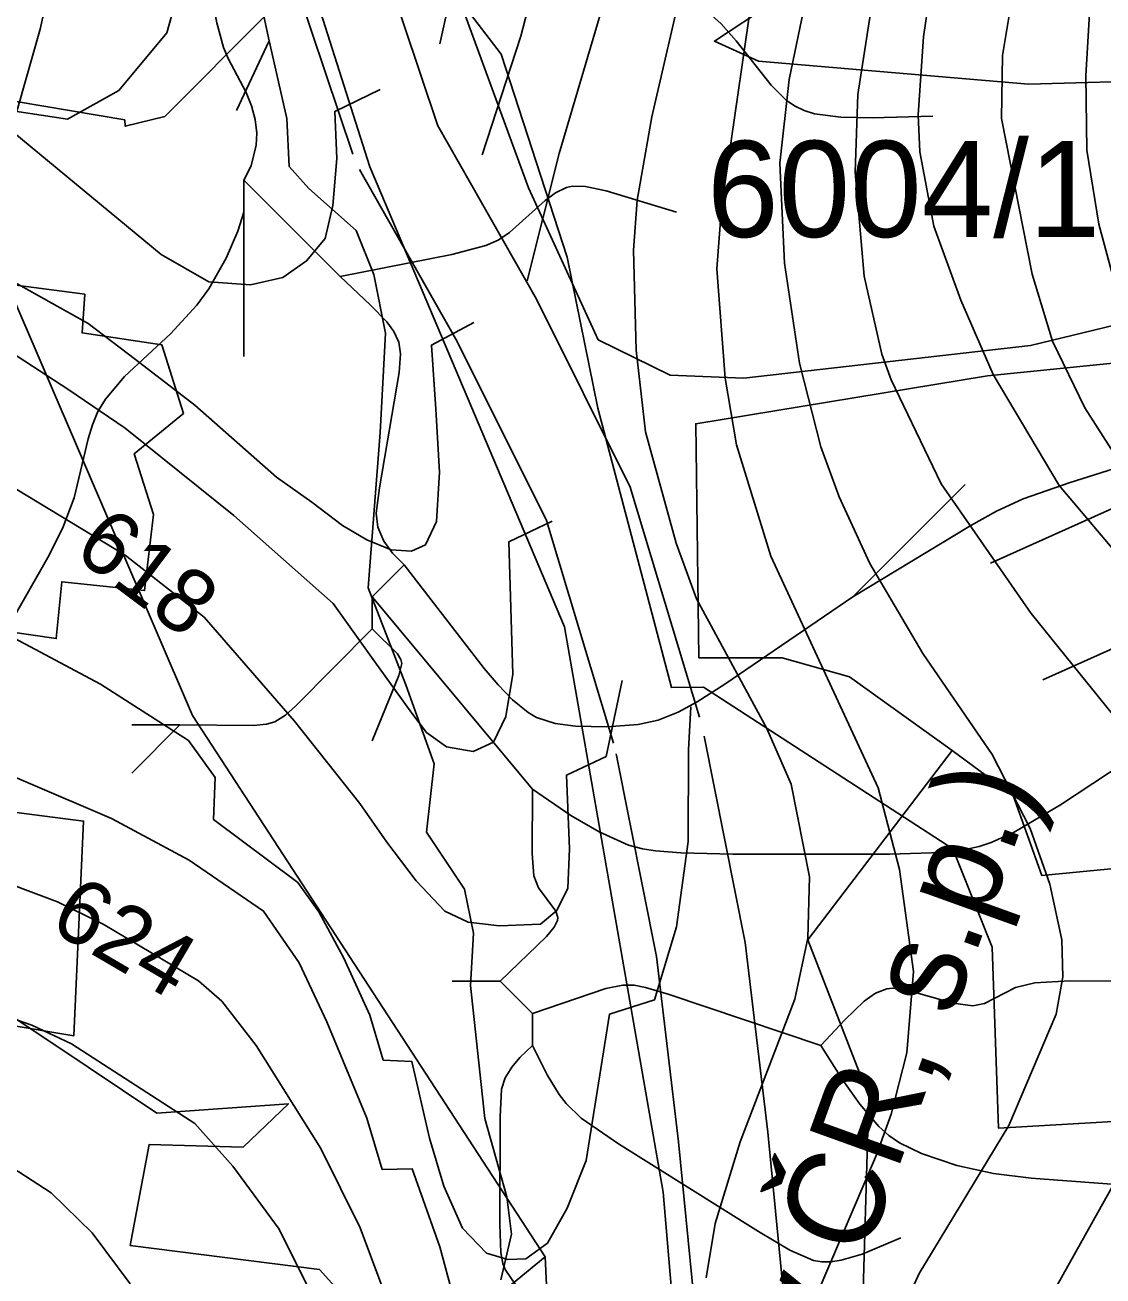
# Model space of a CAD drawing. Extents: x -709584 to -702006, y -1161789 to -1157496.
# Drawn here: x -707086.1 to -706918, y -1160343 to -1160147.8 of the extents above; entities that cross this region are included whole.
import ezdxf

# ---------------------------------------------------------------- set-up
doc = ezdxf.new("R2010")
doc.units = 0
for name, color, linetype in [('102_obvod PÚ', 7, 'Continuous'), ('110_silnice II. třídy a III. třídy', 7, 'Continuous'), ('120_vrstevnice hlavní', 7, 'Continuous'), ('121_vrstevnice hlavní_popis', 7, 'Continuous'), ('122_vrstevnice základní', 7, 'Continuous'), ('408_BPEJ_linie', 7, 'Continuous'), ('411_akumulovaný odtok', 7, 'Continuous'), ('419_LPIS PB', 7, 'Continuous'), ('419_LPIS PB_kod', 7, 'Continuous'), ('501_vodní tok', 7, 'Continuous'), ('502_vodní tok_popis', 7, 'Continuous'), ('735_OP sítí TI', 7, 'Continuous')]:
    doc.layers.add(name, color=color, linetype=linetype)

msp = doc.modelspace()

# ---------------------------------------------------------------- linework, layer by layer
at = {"layer": '102_obvod PÚ'}
for points in [[(-706903.78, -1160318.12), (-706934.28, -1160319.9), (-706935.26, -1160291.69), (-706941.39, -1160276.35), (-706980.28, -1160251.09), (-706985.28, -1160251.16), (-706996.77, -1160207.56), (-707001.57, -1160184.03), (-707011.88, -1160152.35), (-707029.26, -1160129.55)], [(-707048.48, -1160146.16), (-707064.34, -1160162.06), (-707070.51, -1160163.59), (-707070.58, -1160162.59), (-707113.49, -1160155.37)], [(-707117.48, -1160184.48), (-707076.81, -1160189.76), (-707077.24, -1160195.83), (-707064.82, -1160197.68), (-707061.39, -1160208.39), (-707069.1, -1160214.67), (-707066.07, -1160224.17), (-707067.49, -1160236.02), (-707080.41, -1160234.66), (-707081.27, -1160243.51), (-707121.16, -1160237.73)], [(-707092.11, -1160299.89), (-707081.66, -1160306.81), (-707065.6, -1160317.58), (-707045.05, -1160316.09), (-707052.12, -1160322.86), (-707066.75, -1160322.44), (-707069.74, -1160338.21), (-707040.2, -1160341.99), (-707035.42, -1160347.27)]]:
    msp.add_lwpolyline(points, dxfattribs=at)
at = {"layer": '110_silnice II. třídy a III. třídy'}
msp.add_lwpolyline([(-706991.78, -1159479.49), (-706999.01, -1159615.85), (-707006.72, -1159658.25), (-707024.62, -1159709.14), (-707041.49, -1159737.56), (-707056.44, -1159754.43), (-707079.58, -1159768.89), (-707097.91, -1159784.3), (-707112.85, -1159807.43), (-707121.1, -1159836.07), (-707117.24, -1159856.79), (-707092.17, -1159978.7), (-707074.33, -1160037.97), (-707032.37, -1160169.9), (-707002, -1160241.7), (-706986.57, -1160329.88), (-706984.16, -1160358.65), (-706995.74, -1160401.05), (-707031.42, -1160441.53), (-707063.24, -1160500.31), (-707076.74, -1160529.22), (-707074.81, -1160542.72), (-707043.95, -1160605.36), (-707014.87, -1160672.98)], dxfattribs=at)
at = {"layer": '120_vrstevnice hlavní'}
for points in [[(-706927.19, -1159976.29), (-706931.75, -1159981.56), (-706940.36, -1159990.26), (-706948.49, -1160000.97), (-706955.35, -1160012.53), (-706962.29, -1160026.42), (-706969.52, -1160044.06), (-706977.48, -1160067.21), (-706982.11, -1160084.56), (-706989.4, -1160119.38), (-706995.5, -1160142.99), (-707002.82, -1160167.85), (-707007.82, -1160187.71)], [(-706944.21, -1160137.5), (-706945.95, -1160149.65), (-706946.82, -1160161.8), (-706946.53, -1160167.59), (-706944.36, -1160179.16), (-706940.16, -1160190.73), (-706935.1, -1160202.3), (-706924.83, -1160219.66), (-706914.27, -1160232.1)], [(-707097.25, -1160238.46), (-707074.39, -1160250.61), (-707060.65, -1160259.44), (-707056.47, -1160265.22), (-707056.72, -1160271.75), (-707043.58, -1160281.57), (-707040.29, -1160286.17), (-707036.39, -1160293.38), (-707032.35, -1160302.26), (-707030.28, -1160309.28), (-707025.79, -1160309.51), (-707023.05, -1160321.46), (-707020.82, -1160328.98), (-707017.91, -1160335.51), (-707014.13, -1160339.39), (-707010.82, -1160340.43), (-707007.99, -1160340.3), (-707004.63, -1160337.85), (-707001.56, -1160332.4), (-706998.6, -1160324.96), (-706994.96, -1160302.14), (-706987.93, -1160299.88), (-706984.5, -1160288.48), (-706982.66, -1160275.19), (-706982.63, -1160260.88), (-706982.28, -1160254.19)]]:
    msp.add_lwpolyline(points, dxfattribs=at)
at = {"layer": '122_vrstevnice základní'}
for points in [[(-706940.69, -1159973.06), (-706947.61, -1159979.79), (-706953.37, -1159986.54), (-706960.31, -1159995.28), (-706965.47, -1160003.85), (-706978.78, -1160035.67), (-706989.02, -1160063.02), (-706995.55, -1160090.41), (-707000.1, -1160111.69), (-707005.08, -1160135.27), (-707008.77, -1160149.54), (-707014.8, -1160168.02)], [(-707021.41, -1160150.73), (-707019.5, -1160141.97), (-707013.99, -1160116.21), (-707005.79, -1160081.83), (-706997.19, -1160049.45), (-706981.96, -1160010.5), (-706977.66, -1160002.17), (-706974.07, -1159995.55), (-706967.95, -1159986.47), (-706962.36, -1159979.71)], [(-706979.9, -1160343.24), (-706978.49, -1160334.8), (-706974.59, -1160322.07), (-706966.05, -1160299.79), (-706964.03, -1160290.25), (-706963.74, -1160280.7), (-706966.63, -1160266.24), (-706970.39, -1160257.56), (-706981.39, -1160237.31), (-706984.57, -1160228.63), (-706989.34, -1160211.27), (-706990.79, -1160198.54), (-706991.22, -1160182.92), (-706990.64, -1160175.11), (-706988.33, -1160162.09), (-706976.9, -1160112.62)], [(-707178.54, -1160122.31), (-707166.39, -1160129.84), (-707155.68, -1160135.48), (-707144.98, -1160139.67), (-707136.88, -1160141.84), (-707120.68, -1160144.45), (-707107.95, -1160149.8), (-707096.23, -1160157.75), (-707064.89, -1160183.61), (-707057.44, -1160187.88), (-707050.94, -1160188.3), (-707045.92, -1160187.2), (-707042.22, -1160184.58), (-707039.34, -1160181.12), (-707038.1, -1160175.96), (-707037.5, -1160168.63), (-707037.81, -1160161.26), (-707030.76, -1160157.83)], [(-706928.45, -1160121.3), (-706933.65, -1160152.54), (-706933.8, -1160162.38), (-706929.02, -1160186.68), (-706925.84, -1160197.09), (-706920.78, -1160207.51), (-706914.27, -1160217.78), (-706907.62, -1160225.45), (-706899.95, -1160232.39), (-706890.4, -1160239.04), (-706874.49, -1160248.73), (-706865.09, -1160256.11), (-706861.76, -1160259.44), (-706856.27, -1160266.53), (-706852.65, -1160272.89), (-706851.06, -1160279.25), (-706850.19, -1160285.62), (-706850.63, -1160295.16), (-706851.93, -1160304.71), (-706854.1, -1160314.26), (-706860.75, -1160333.35), (-706873.48, -1160359.39), (-706885.49, -1160387.01), (-706892.32, -1160393.4)], [(-706956.55, -1160364.33), (-706946.67, -1160342.61), (-706932.64, -1160319.47), (-706925.26, -1160302.11), (-706924.25, -1160296.32), (-706924.4, -1160290.54), (-706926.28, -1160281.86), (-706929.31, -1160273.18), (-706935.24, -1160261.61), (-706946.09, -1160245.84), (-706954.34, -1160231.81), (-706959.11, -1160221.4), (-706962, -1160213.58), (-706965.33, -1160200.57), (-706967.64, -1160184.95), (-706968.37, -1160169.32), (-706966.92, -1160156.31), (-706960.99, -1160127.67)], [(-706971.69, -1160136.34), (-706977.48, -1160176.27), (-706978.2, -1160185.81), (-706976.9, -1160202.88), (-706975.17, -1160213.3), (-706969.81, -1160230.65), (-706953.04, -1160266.81), (-706949.71, -1160279.54), (-706947.54, -1160295.45), (-706948.55, -1160308.18), (-706951.01, -1160317.73), (-706953.32, -1160324.09), (-706969.85, -1160362.83)], [(-706952.89, -1160137.21), (-706956.22, -1160158.62), (-706956.65, -1160170.77), (-706955.21, -1160186.97), (-706952.46, -1160199.12), (-706951.01, -1160203.17), (-706943.2, -1160219.37), (-706929.17, -1160239.62), (-706912.1, -1160260.74)], [(-707180.27, -1160138.95), (-707162.62, -1160151.24), (-707144.11, -1160162.96), (-707136.44, -1160167.15), (-707127.91, -1160170.92), (-707107.95, -1160177.57), (-707101.73, -1160180.17), (-707076.27, -1160194.35), (-707068.9, -1160199.99), (-707059.64, -1160207.08), (-707046.91, -1160218.36), (-707041.41, -1160222.26), (-707036.62, -1160225.88), (-707032.82, -1160228.1), (-707029, -1160229.65), (-707025.84, -1160229.86), (-707023.66, -1160228.89), (-707021.94, -1160225.24), (-707021.5, -1160217.58), (-707022.04, -1160207.74), (-707022.74, -1160197.72), (-707016.12, -1160194.18)], [(-706916.3, -1160187.55), (-706918.61, -1160178.87), (-706920.49, -1160167.3), (-706920.63, -1160155.73), (-706919.91, -1160143.29)], [(-707171.93, -1160185.32), (-707152.93, -1160198.25), (-707146.14, -1160201.87), (-707136.01, -1160205.2), (-707123.86, -1160207.51), (-707111.71, -1160210.69), (-707101.58, -1160214.16), (-707087.41, -1160220.24), (-707070.49, -1160230.51), (-707058.19, -1160240.2), (-707044.08, -1160256.43), (-707033.93, -1160269.23), (-707029.68, -1160275.28), (-707025.1, -1160281.33), (-707020.67, -1160286.06), (-707017.03, -1160287.77), (-707012.11, -1160288.36), (-707005.71, -1160288.09), (-707003.18, -1160285.96), (-707001.47, -1160282.49), (-707001.22, -1160276.33), (-707001.69, -1160264.81), (-706995.49, -1160261.9), (-706993, -1160250.04)], [(-707003.89, -1160225.22), (-707010.68, -1160228.43), (-707010.05, -1160249.05), (-707011.14, -1160255.7), (-707013.03, -1160259.68), (-707016.21, -1160261.14), (-707020.37, -1160260.41), (-707023.5, -1160258.2), (-707025.8, -1160255.17), (-707031.58, -1160247.14), (-707038.09, -1160238.03), (-707053.56, -1160224.29), (-707070.49, -1160210.69), (-707079.45, -1160204.62), (-707091.75, -1160196.66), (-707097.82, -1160193.48), (-707107.95, -1160190.01), (-707122.56, -1160186.39)], [(-707173.89, -1160229.82), (-707161.58, -1160237.08), (-707155.1, -1160240.05), (-707126.17, -1160248.73), (-707072.66, -1160271.59), (-707060.51, -1160278.1), (-707048.93, -1160286.05), (-707043.39, -1160294.11), (-707039.03, -1160303.32), (-707032.8, -1160318.33), (-707030.42, -1160326.35), (-707025.76, -1160326.25), (-707021.43, -1160338.45), (-707017.15, -1160354.26)], [(-707216.25, -1160247.81), (-707208.81, -1160257.2), (-707199.51, -1160265.66), (-707189.82, -1160273.32), (-707182.01, -1160279.11), (-707170, -1160286.2), (-707159.15, -1160290.53), (-707147.58, -1160293.57), (-707102.45, -1160298.78), (-707093.77, -1160300.8), (-707085.09, -1160303.84), (-707078.88, -1160306.74), (-707059.64, -1160319.18), (-707053.71, -1160325.83), (-707046.48, -1160335.67), (-707040.84, -1160347.05)], [(-707009.56, -1160420.55), (-707013.67, -1160417.17), (-707015.1, -1160412), (-707016.15, -1160403.5), (-707018.79, -1160390.33), (-707020.84, -1160381.99), (-707021.89, -1160373.85), (-707025.49, -1160344.4), (-707030.48, -1160344.5), (-707033.85, -1160335.48), (-707040, -1160323.09), (-707050.09, -1160307.03), (-707055.44, -1160300.08), (-707059.06, -1160296.9), (-707073.96, -1160288.08), (-707081.05, -1160284.61), (-707092.62, -1160280.27), (-707107.08, -1160277.23), (-707127.33, -1160275.64), (-707141.8, -1160273.47), (-707150.48, -1160271.3), (-707162.05, -1160267.1), (-707173.62, -1160261.9), (-707178.97, -1160258.86)], [(-707069.76, -1160344.2), (-707075.69, -1160336.24), (-707082.06, -1160330.02), (-707087.12, -1160326.7), (-707101.01, -1160319.32), (-707106.21, -1160317.44), (-707119.09, -1160314.26), (-707141.04, -1160312.04), (-707153.66, -1160311.36), (-707165.81, -1160309.05), (-707186.06, -1160302.98), (-707194.16, -1160299.79), (-707203.12, -1160294.44), (-707212.82, -1160287.21)], [(-706913.11, -1160322.94), (-706939.22, -1160369.61)]]:
    msp.add_lwpolyline(points, dxfattribs=at)
at = {"layer": '408_BPEJ_linie'}
for points in [[(-707096, -1160160), (-707079.5, -1160162.5), (-707071.5, -1160158), (-707064, -1160149), (-707056.5, -1160122), (-707057.5, -1160081.5), (-707063, -1160050), (-707069.9, -1160000), (-707069.91, -1159999.96), (-707070.11, -1159999.9), (-707076, -1159989), (-707088.5, -1159942.5), (-707111, -1159879.5), (-707125.5, -1159859.5), (-707133.5, -1159851), (-707144.5, -1159843), (-707165, -1159843)], [(-707005, -1160340), (-707060, -1160255.5), (-707089, -1160188), (-707096, -1160160)], [(-706941.5, -1160261), (-706957.5, -1160249.5), (-706968, -1160246.5), (-706981, -1160246.5), (-706981.5, -1160210), (-706936, -1160202.5), (-706886, -1160197.5), (-706863, -1160198), (-706846.5, -1160199), (-706843, -1160192.5), (-706768, -1160187.5), (-706735.5, -1160179), (-706704.5, -1160165), (-706700, -1160178)], [(-706700, -1160178), (-706711.5, -1160186.5), (-706710.73, -1160191.68), (-706713.7, -1160195.3), (-706721.05, -1160203.85), (-706738, -1160209.5), (-706750.5, -1160216), (-706813.5, -1160239.5), (-706831, -1160248), (-706852.5, -1160253.5), (-706873, -1160250), (-706909.5, -1160253), (-706907, -1160278.5), (-706927.5, -1160280.5), (-706932, -1160268), (-706941.5, -1160261)], [(-707201, -1160256), (-707233.5, -1160248.5), (-707284, -1160227), (-707257.5, -1160252), (-707220, -1160273), (-707177, -1160289), (-707078.5, -1160305.5), (-707077, -1160272), (-707201, -1160256)], [(-706971, -1160670), (-706975, -1160654), (-706983.5, -1160634.5), (-706992, -1160607.5), (-706992.5, -1160576), (-706986.5, -1160522), (-706971, -1160463.5), (-706956.5, -1160382.5), (-706954.5, -1160315), (-706964, -1160290.5), (-706941.5, -1160261)], [(-707217.5, -1160322), (-707204, -1160338.5), (-707166.5, -1160365), (-707121.5, -1160385.5), (-707104.5, -1160387.5), (-707072, -1160384), (-707052, -1160376), (-707038.5, -1160367.5), (-707005, -1160340)], [(-707005, -1160340), (-707003.5, -1160372), (-707014.5, -1160412.5), (-707055.5, -1160489), (-707067, -1160534), (-707064.5, -1160565.5), (-707048.5, -1160626), (-707024, -1160666.5), (-707012, -1160679.5)]]:
    msp.add_lwpolyline(points, dxfattribs=at)
at = {"layer": '411_akumulovaný odtok'}
for p, q in [((-707051.99, -1160177), (-707051.99, -1160172)), ((-707036.99, -1160187), (-707051.99, -1160172)), ((-707051.99, -1160199.5), (-707051.99, -1160177)), ((-706939.49, -1160219.5), (-706956.99, -1160237)), ((-707031.99, -1160237), (-707026.99, -1160232)), ((-707031.99, -1160242), (-707031.99, -1160237)), ((-707006.99, -1160267), (-707031.99, -1160237)), ((-707069.49, -1160257), (-707061.99, -1160257)), ((-707069.49, -1160264.5), (-707061.99, -1160257)), ((-707019.49, -1160297), (-707011.99, -1160297)), ((-707006.99, -1160302), (-707011.99, -1160297)), ((-707006.99, -1160307), (-707006.99, -1160302))]:
    msp.add_line(p, q, dxfattribs=at)
for points in [[(-707051.99, -1160172), (-707050.87, -1160169.76), (-707050.09, -1160166.54), (-707049.99, -1160164.65), (-707050.24, -1160162.53), (-707050.83, -1160160.4), (-707051.65, -1160158.33), (-707054.45, -1160152.99), (-707055.18, -1160151.28), (-707056.21, -1160147.43), (-707057.79, -1160139.48), (-707058.44, -1160137.58), (-707059.28, -1160135.8), (-707060.3, -1160134.09), (-707062.68, -1160130.79), (-707066.69, -1160126.02), (-707101.99, -1160087)], [(-706944.49, -1160162), (-706953.98, -1160162.27), (-706958.86, -1160162.15), (-706962.99, -1160161.62), (-706964.6, -1160161.12), (-706966.09, -1160160.42), (-706967.4, -1160159.5), (-706969.75, -1160157.15), (-706975.19, -1160150.24), (-706977.54, -1160147.58), (-706980.17, -1160145.19), (-706984.47, -1160142), (-706989.03, -1160139.19), (-706992.22, -1160137.64), (-706993.9, -1160137.01), (-706999.11, -1160135.55), (-707009.7, -1160133.17), (-707011.56, -1160132.54), (-707013.47, -1160131.67), (-707015.33, -1160130.56), (-707017.04, -1160129.23), (-707018.54, -1160127.67), (-707020.75, -1160124.53), (-707021.99, -1160122)], [(-707126.99, -1160242), (-707126.55, -1160241.74), (-707125.72, -1160240.84), (-707124.6, -1160239.37), (-707121.93, -1160234.93), (-707120.55, -1160231.91), (-707119.26, -1160228.57), (-707115.64, -1160218.03), (-707114.29, -1160214.6), (-707111.6, -1160208.73), (-707104.5, -1160194.56), (-707099.57, -1160183.01), (-707096.66, -1160178.09), (-707091.88, -1160170.93), (-707089.14, -1160165.98), (-707087.25, -1160160.73), (-707083.8, -1160148.42), (-707082.7, -1160143.42)], [(-706984.49, -1160177), (-706995.48, -1160173.64), (-706998.68, -1160172.99), (-707000.71, -1160172.94), (-707001.68, -1160173.13), (-707003.39, -1160173.96), (-707005.01, -1160175.18), (-707010.57, -1160180.17), (-707012.31, -1160181.34), (-707014.26, -1160182.21), (-707019.54, -1160183.61), (-707036.99, -1160187)], [(-707114.49, -1160284.5), (-707088.54, -1160241.4), (-707082.35, -1160230.52), (-707080.19, -1160226.09), (-707078.45, -1160221.56), (-707076.28, -1160212.35), (-707075.62, -1160210.15), (-707074.76, -1160208.07), (-707073.61, -1160206.15), (-707070.64, -1160202.63), (-707063.42, -1160195.98), (-707059.34, -1160191.49), (-707057.47, -1160188.93), (-707054.75, -1160184.14), (-707052.94, -1160179.97), (-707051.99, -1160177)], [(-707026.99, -1160232), (-707028.79, -1160230.21), (-707030.18, -1160228.34), (-707031.12, -1160226.13), (-707031.34, -1160223.96), (-707030.85, -1160220.02), (-707027.76, -1160201.99), (-707027.57, -1160199.08), (-707027.82, -1160197.27), (-707028.59, -1160195.63), (-707029.72, -1160194.1), (-707032.28, -1160191.44), (-707036.99, -1160187)], [(-706884.49, -1160207), (-706923.1, -1160219.15), (-706930.42, -1160221.72), (-706934.58, -1160223.66), (-706938.59, -1160225.89), (-706956.99, -1160237)], [(-706956.99, -1160237), (-706976.95, -1160250.61), (-706981.29, -1160253.37), (-706984.26, -1160254.99), (-706987.34, -1160256.24), (-706990.5, -1160256.92), (-706995.39, -1160257.3), (-707000.28, -1160257.18), (-707003.42, -1160256.76), (-707006.33, -1160255.84), (-707007.66, -1160255.08), (-707010.1, -1160253.1), (-707012.35, -1160250.73), (-707014.5, -1160248.17), (-707026.99, -1160232)], [(-707061.99, -1160257), (-707050.52, -1160257.09), (-707048.46, -1160256.89), (-707047.19, -1160256.52), (-707045.5, -1160255.46), (-707043.96, -1160254.08), (-707031.99, -1160242)], [(-707031.99, -1160259.5), (-707027.84, -1160249.27), (-707027.37, -1160247.43), (-707027.49, -1160246.77), (-707028.05, -1160245.88), (-707031.99, -1160242)], [(-706909.49, -1160259.5), (-706924.6, -1160269.46), (-706931.83, -1160273.72), (-706935.44, -1160275.34), (-706937.29, -1160275.96), (-706939.2, -1160276.4), (-706943.13, -1160276.9), (-706951.21, -1160277.17), (-706975.71, -1160277.14), (-706983.82, -1160276.97), (-706987.8, -1160276.66), (-706989.79, -1160276.34), (-706991.99, -1160275.74), (-706996.58, -1160273.7), (-707000.99, -1160271.12), (-707006.99, -1160267)], [(-707011.99, -1160297), (-707004.81, -1160290.02), (-707003.58, -1160288.53), (-707003.09, -1160287.53), (-707003.03, -1160287.04), (-707003.35, -1160286.04), (-707006.05, -1160282.39), (-707006.75, -1160280.53), (-707007.04, -1160277.05), (-707006.99, -1160267)], [(-706961.99, -1160307), (-706985.81, -1160298.98), (-706989.34, -1160297.94), (-706991.1, -1160297.62), (-706992.87, -1160297.6), (-706995.52, -1160298.11), (-707006.99, -1160302)], [(-706911.99, -1160297), (-706923.14, -1160296.93), (-706928.6, -1160297.23), (-706931.63, -1160297.95), (-706936.48, -1160300.47), (-706938.27, -1160300.82), (-706941.33, -1160300.41), (-706948.72, -1160298.33), (-706950.75, -1160298.09), (-706951.71, -1160298.18), (-706953.46, -1160298.85), (-706955.23, -1160300.12), (-706958.26, -1160303.03), (-706961.99, -1160307)], [(-707006.99, -1160347), (-707009.58, -1160344.39), (-707011.23, -1160341.97), (-707011.6, -1160341.04), (-707011.9, -1160339.32), (-707012.04, -1160334.96), (-707012.03, -1160318.16), (-707011.8, -1160313.85), (-707011.23, -1160312.04), (-707010.2, -1160310.39), (-707008.95, -1160308.91), (-707006.99, -1160307)], [(-706949.49, -1160337), (-706955.56, -1160339.55), (-706958.84, -1160340.51), (-706960.41, -1160340.76), (-706961.83, -1160340.79), (-706963.14, -1160340.55), (-706966.83, -1160338.94), (-706971.7, -1160336.06), (-706993.54, -1160322.35), (-706999.39, -1160318.36), (-707001.73, -1160316.05), (-707002.81, -1160314.64), (-707004.69, -1160311.61), (-707006.99, -1160307)], [(-706871.99, -1160332), (-706929.16, -1160327.69), (-706935.03, -1160326.99), (-706940.77, -1160325.73), (-706946.28, -1160323.84), (-706949.71, -1160322.19), (-706951.37, -1160321.06), (-706952.92, -1160319.66), (-706955.91, -1160316.18), (-706958.57, -1160312.43), (-706961.99, -1160307)]]:
    msp.add_lwpolyline(points, dxfattribs=at)
at = {"layer": '419_LPIS PB'}
for points in [[(-706916.2, -1160194.6), (-706929.3, -1160197.8), (-706974, -1160202.9), (-706985.5, -1160202.4), (-706996.7, -1160196.9), (-707007.6, -1160173.2), (-707024.8, -1160126.2)], [(-706969.6, -1160144.4), (-706978.6, -1160150.3), (-706971.7, -1160153.4), (-706929.6, -1160157), (-706907.4, -1160156.4)]]:
    msp.add_lwpolyline(points, dxfattribs=at)
at = {"layer": '501_vodní tok'}
msp.add_line((-707053.16, -1160161.13), (-707048.03, -1160150.27), dxfattribs=at)
msp.add_lwpolyline([(-707011.9, -1160343.59), (-707010.23, -1160336.43), (-707010.97, -1160330.63), (-707014.4, -1160318.38), (-707016.66, -1160297.64), (-707016.19, -1160289.49), (-707017.57, -1160282.6), (-707023.52, -1160273.73), (-707022.3, -1160263.05), (-707026.72, -1160250.76), (-707032.59, -1160235.58), (-707030.74, -1160211.37), (-707029.9, -1160195.84), (-707031.74, -1160186.69), (-707034.48, -1160179.84), (-707041.85, -1160173.29), (-707044.94, -1160169.84), (-707045.3, -1160162.36), (-707048.03, -1160150.27), (-707055.29, -1160116.75)], dxfattribs=at)
at = {"layer": '735_OP sítí TI'}
for points in [[(-707021.74, -1160163.5), (-707032.5, -1160131.38), (-707044.43, -1160095.74), (-707056.31, -1160060.25), (-707063.27, -1160035.76), (-707072.19, -1160006.21)], [(-707035.02, -1160167.95), (-707045.78, -1160135.82), (-707057.7, -1160100.19), (-707069.69, -1160064.39), (-707076.71, -1160039.7), (-707085.59, -1160010.25)], [(-706980.92, -1160255.78), (-706991.74, -1160219.9), (-707006.37, -1160190.57), (-707021.78, -1160163.43)], [(-706994.32, -1160259.82), (-707004.8, -1160225.08), (-707018.73, -1160197.15), (-707033.95, -1160170.34)], [(-706890.9, -1160211.71), (-706935.52, -1160231.73)], [(-706885.08, -1160231.02), (-706927.34, -1160249.97)], [(-706980.18, -1160258.77), (-706973.81, -1160290.92), (-706970.25, -1160320.53), (-706967.78, -1160346.23), (-706970.03, -1160378.71), (-706972.26, -1160410.81), (-706975.95, -1160440.8), (-706982.3, -1160465.52)], [(-706993.91, -1160261.49), (-706987.65, -1160293.12), (-706984.17, -1160322.03), (-706981.82, -1160346.41), (-706984, -1160377.75), (-706986.2, -1160409.47), (-706989.73, -1160438.2), (-706995.86, -1160462.04)]]:
    msp.add_lwpolyline(points, dxfattribs=at)

# ---------------------------------------------------------------- texts
at = {"layer": '121_vrstevnice hlavní_popis'}
for s, rotation, p in [('618', 323.116, (-707078.89, -1160230.38)), ('624', 329.658, (-707082.7, -1160288.7))]:
    msp.add_text(s, height=10, rotation=rotation, dxfattribs=at).set_placement(p)
at = {"layer": '419_LPIS PB_kod'}
msp.add_text('6004/1', height=15, dxfattribs=at).set_placement((-706979.73, -1160180.86))
at = {"layer": '502_vodní tok_popis'}
msp.add_text('Kunějovský potok (Lesy ČR, s.p.)', height=15, rotation=70.1604, dxfattribs=at).set_placement((-707028.86, -1160545.06))

doc.saveas('drawing.dxf')
